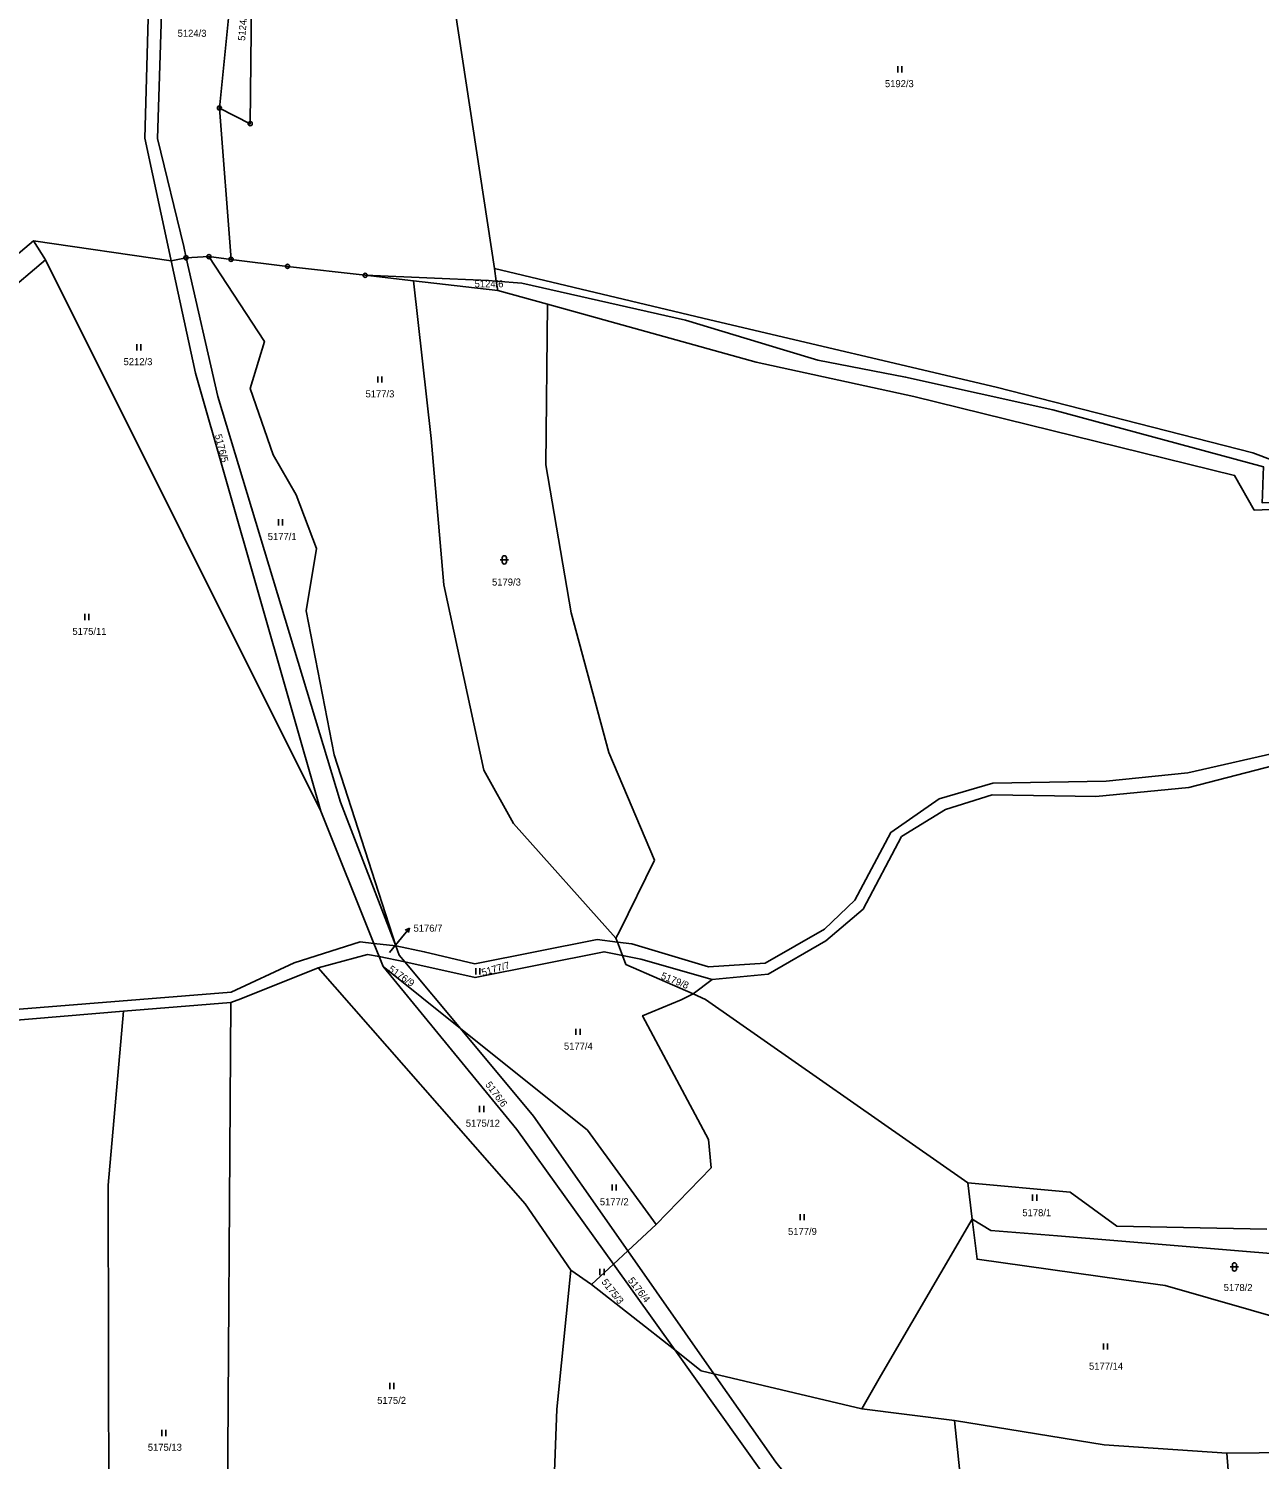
# Model space of a CAD drawing. Extents: x -733394 to -722299, y -1082822 to -1075049.
# Drawn here: x -724415.4 to -724118.5, y -1078983.4 to -1078638.2 of the extents above; entities that cross this region are included whole.
import ezdxf

# ---------------------------------------------------------------- set-up
doc = ezdxf.new("R2010")
doc.units = 0
for name, color, linetype in [('Hranice parcel', 7, 'Continuous'), ('Parcelní čísla', 7, 'Continuous'), ('Pop  PČ popisy', 7, 'Continuous'), ('Značky bodu BP', 7, 'Continuous'), ('Značky kultur', 7, 'Continuous')]:
    doc.layers.add(name, color=color, linetype=linetype)

msp = doc.modelspace()

# ---------------------------------------------------------------- linework, layer by layer
at = {"layer": 'Hranice parcel'}
for p, q in [((-724366.54, -1078693.9), (-724369.36, -1078657.39)), ((-724414.17, -1078689.44), (-724435.79, -1078707.53)), ((-724411.29, -1078694.05), (-724414.17, -1078689.44)), ((-724414.17, -1078689.44), (-724381, -1078694.25)), ((-724344.9, -1078827), (-724411.29, -1078694.05)), ((-724381.52, -1078691.63), (-724381, -1078694.25)), ((-724381, -1078694.25), (-724377.41, -1078693.52)), ((-724381, -1078694.25), (-724375.1, -1078721.33)), ((-724377.41, -1078693.52), (-724371.9, -1078693.25)), ((-724371.9, -1078693.25), (-724366.54, -1078693.9)), ((-724334.2, -1078697.74), (-724322.55, -1078699.09)), ((-724302.56, -1078699.14), (-724303.02, -1078696.1)), ((-724302.21, -1078701.43), (-724322.55, -1078699.09)), ((-724302.21, -1078701.43), (-724302.56, -1078699.14)), ((-724290.25, -1078704.74), (-724302.21, -1078701.43)), ((-724375.1, -1078721.33), (-724344.9, -1078827)), ((-724332.09, -1078858.95), (-724344.9, -1078827)), ((-724330.84, -1078862.06), (-724332.09, -1078858.95)), ((-724332.09, -1078858.95), (-724326.81, -1078859.55)), ((-724325.97, -1078861.74), (-724326.81, -1078859.55)), ((-724273.32, -1078858.63), (-724273.69, -1078857.66)), ((-724272.11, -1078861.84), (-724273.32, -1078858.63)), ((-724329.86, -1078864.5), (-724330.84, -1078862.06)), ((-724330.84, -1078862.06), (-724324.6, -1078863.38)), ((-724324.6, -1078863.38), (-724325.97, -1078861.74)), ((-724311.19, -1078879.47), (-724324.6, -1078863.38)), ((-724271.29, -1078864), (-724272.11, -1078861.84)), ((-724255.11, -1078871.1), (-724271.29, -1078864)), ((-724297.59, -1078903.86), (-724329.86, -1078864.5)), ((-724311.19, -1078879.47), (-724329.86, -1078864.5)), ((-724250.48, -1078867.68), (-724255.11, -1078871.1)), ((-724392.46, -1078875.26), (-724366.6, -1078873.2)), ((-724274.33, -1078936.35), (-724297.59, -1078903.86)), ((-724187.77, -1078925.44), (-724188.83, -1078916.68)), ((-724270.83, -1078933.11), (-724263.96, -1078926.75)), ((-724270.83, -1078933.11), (-724274.33, -1078936.35)), ((-724250.09, -1078962.79), (-724270.83, -1078933.11)), ((-724274.33, -1078936.35), (-724279.58, -1078941.21)), ((-724259.53, -1078957.02), (-724274.33, -1078936.35)), ((-724284.57, -1078937.79), (-724279.58, -1078941.21)), ((-724279.58, -1078941.21), (-724259.53, -1078957.02)), ((-724250.09, -1078962.79), (-724214.42, -1078971.19)), ((-724192.02, -1078974.02), (-724214.42, -1078971.19)), ((-724188.33, -1079009.18), (-724192.02, -1078974.02)), ((-724126.35, -1078981.92), (-724104.15, -1078981.74)), ((-724124.74, -1079000.98), (-724126.35, -1078981.92))]:
    msp.add_line(p, q, dxfattribs=at)
for points in [[(-724303.02, -1078696.1), (-724322.73, -1078567.05), (-724381.6, -1078556.77)], [(-724384.2, -1078587.57), (-724384.08, -1078591.76), (-724383.07, -1078626.93), (-724384.32, -1078664.78), (-724377.96, -1078690.78), (-724377.41, -1078693.52)], [(-724388.98, -1078590.11), (-724386.33, -1078627.06), (-724387.36, -1078664.66), (-724381.52, -1078691.63)], [(-724362.99, -1078596.85), (-724366.44, -1078628.41), (-724369.36, -1078657.39)], [(-724369.36, -1078657.39), (-724361.93, -1078661.18), (-724361.59, -1078631.3), (-724357.88, -1078597.29), (-724362.99, -1078596.85)], [(-724411.29, -1078694.05), (-724421.34, -1078702.53), (-724430.53, -1078709.55)], [(-724326.81, -1078859.55), (-724340.14, -1078824.89), (-724369.75, -1078727), (-724377.41, -1078693.52)], [(-724326.81, -1078859.55), (-724341.71, -1078813.45), (-724348.44, -1078778.68), (-724345.96, -1078763.68), (-724350.85, -1078750.72), (-724356.43, -1078741.1), (-724361.93, -1078725.05), (-724358.5, -1078713.73), (-724371.9, -1078693.25)], [(-724366.54, -1078693.9), (-724352.93, -1078695.59), (-724334.2, -1078697.74)], [(-724334.2, -1078697.74), (-724304.44, -1078698.98), (-724302.56, -1078699.14)], [(-724303.02, -1078696.1), (-724251.03, -1078708.48), (-724181.94, -1078724.75), (-724120.07, -1078740.55), (-724109.57, -1078744.55)], [(-724322.55, -1078699.09), (-724318.3, -1078737.13), (-724315.21, -1078772.4), (-724305.6, -1078817.12), (-724298.4, -1078830.03), (-724273.69, -1078857.66)], [(-723867.96, -1078725.2), (-723880.04, -1078727.26), (-723910.97, -1078733.63), (-723929.84, -1078736.62), (-724013.32, -1078743.34), (-724073.53, -1078752.16), (-724117.78, -1078752.65), (-724117.72, -1078750.71), (-724117.58, -1078745.91), (-724117.52, -1078743.94), (-724168.32, -1078730.24), (-724203.81, -1078722.31), (-724224.96, -1078718.25), (-724233.29, -1078715.72), (-724256.94, -1078708.55), (-724296.42, -1078699.67), (-724302.56, -1078699.14)], [(-724264.41, -1078838.85), (-724275.45, -1078812.89), (-724284.48, -1078779.15), (-724290.62, -1078743.47), (-724290.25, -1078704.74)], [(-723868.21, -1078726.41), (-723904.25, -1078736.53), (-723936.51, -1078742.44), (-724066.01, -1078753.9), (-724117.83, -1078754.37), (-724119.7, -1078754.39), (-724124.45, -1078746.03), (-724201.87, -1078726.95), (-724239.85, -1078718.71), (-724290.25, -1078704.74)], [(-724273.32, -1078858.63), (-724269.9, -1078859.07), (-724251.37, -1078864.62), (-724237.67, -1078863.7), (-724223.4, -1078855.52), (-724216.06, -1078848.48), (-724207.42, -1078832.16), (-724195.7, -1078824.05), (-724182.76, -1078820.24), (-724155.42, -1078819.83), (-724135.71, -1078817.77), (-724111.73, -1078812.28), (-724018.85, -1078798.23), (-723999.8, -1078795.33), (-723978.52, -1078793.27), (-723954.55, -1078791.8), (-723927.33, -1078791.59), (-723908.06, -1078789.61), (-723855.65, -1078778.9)], [(-724112.5, -1078815.39), (-724135.51, -1078821.28), (-724157.9, -1078823.5), (-724182.97, -1078823.08), (-724194.2, -1078826.63), (-724204.85, -1078833.15), (-724214.05, -1078850.66), (-724223.04, -1078858.31), (-724236.95, -1078866.38), (-724250.48, -1078867.68)], [(-724273.69, -1078857.66), (-724272.88, -1078856.03), (-724264.41, -1078838.85)], [(-724332.09, -1078858.95), (-724335.4, -1078858.57), (-724351.34, -1078863.62), (-724366.51, -1078870.66), (-724423.67, -1078875.26)], [(-724326.81, -1078859.55), (-724319.93, -1078860.93), (-724307.77, -1078863.85), (-724278.25, -1078858.01), (-724273.32, -1078858.63)], [(-724345.56, -1078864.79), (-724333.65, -1078861.62), (-724330.84, -1078862.06)], [(-724272.11, -1078861.84), (-724276.56, -1078860.93), (-724307.68, -1078867.17), (-724324.6, -1078863.38)], [(-724250.48, -1078867.68), (-724267.67, -1078862.74), (-724272.11, -1078861.84)], [(-724345.56, -1078864.79), (-724364.23, -1078872.34), (-724366.6, -1078873.2)], [(-724284.57, -1078937.79), (-724295.6, -1078921.73), (-724345.56, -1078864.79)], [(-724366.6, -1078873.2), (-724367.46, -1079005.71), (-724364.88, -1079035.06), (-724361.74, -1079047), (-724359.35, -1079051.74)], [(-724263.96, -1078926.75), (-724250.74, -1078913.08), (-724251.38, -1078906.24), (-724267.28, -1078876.39), (-724257.99, -1078872.51), (-724255.11, -1078871.1)], [(-724255.11, -1078871.1), (-724252.09, -1078872.43), (-724188.83, -1078916.68)], [(-724450.73, -1078877.56), (-724431.11, -1078879.94), (-724422.11, -1078877.77), (-724392.46, -1078875.26)], [(-724380.15, -1079056.34), (-724380.61, -1079054.43), (-724390.27, -1079038.36), (-724396.04, -1078996.71), (-724396.22, -1078917.22), (-724392.46, -1078875.26)], [(-724263.96, -1078926.75), (-724280.56, -1078904.02), (-724311.19, -1078879.47)], [(-724270.83, -1078933.11), (-724293.58, -1078900.59), (-724311.19, -1078879.47)], [(-724188.83, -1078916.68), (-724164.12, -1078918.95), (-724152.84, -1078927.15), (-724116.71, -1078927.87)], [(-724214.42, -1078971.19), (-724209.87, -1078963.37), (-724187.77, -1078925.44)], [(-724106.56, -1078943.25), (-724110.05, -1078950.43), (-724141.17, -1078941.5), (-724151.17, -1078940.1), (-724186.6, -1078935.14), (-724187.77, -1078925.44)], [(-724187.77, -1078925.44), (-724183.23, -1078928.2), (-724167.15, -1078929.45), (-724111.85, -1078934.03)], [(-724288.33, -1079040.33), (-724289.87, -1079022.91), (-724287.97, -1078971.3), (-724284.57, -1078937.79)], [(-724212.74, -1079017.73), (-724238.31, -1078986.66), (-724259.53, -1078957.02)], [(-724259.53, -1078957.02), (-724253.13, -1078962.07), (-724250.09, -1078962.79)], [(-724209.45, -1079015.83), (-724235.17, -1078984.12), (-724250.09, -1078962.79)], [(-724192.02, -1078974.02), (-724155.96, -1078979.93), (-724126.35, -1078981.92)]]:
    msp.add_lwpolyline(points, dxfattribs=at)
at = {"layer": 'Pop  PČ popisy'}
for p, q in [((-724325.43, -1078857.58), (-724323.54, -1078855.25)), ((-724323.54, -1078855.25), (-724324.56, -1078855.71)), ((-724323.54, -1078855.25), (-724323.78, -1078856.34)), ((-724328.35, -1078861.16), (-724325.43, -1078857.58))]:
    msp.add_line(p, q, dxfattribs=at)
at = {"layer": 'Značky bodu BP'}
for centre, radius in [((-724369.36, -1078657.39), 0.5), ((-724369.36, -1078657.39), 0.0303), ((-724361.93, -1078661.18), 0.5), ((-724361.93, -1078661.18), 0.0303), ((-724377.41, -1078693.52), 0.5), ((-724377.41, -1078693.52), 0.0303), ((-724371.9, -1078693.25), 0.5), ((-724371.9, -1078693.25), 0.0303), ((-724366.54, -1078693.9), 0.5), ((-724366.54, -1078693.9), 0.0303), ((-724352.93, -1078695.59), 0.5), ((-724352.93, -1078695.59), 0.0303), ((-724334.2, -1078697.74), 0.5), ((-724334.2, -1078697.74), 0.0303)]:
    msp.add_circle(centre, radius, dxfattribs=at)
at = {"layer": 'Značky kultur'}
for p, q in [((-724205.71, -1078648.81), (-724205.71, -1078647.31)), ((-724204.71, -1078648.81), (-724204.71, -1078647.31)), ((-724389.31, -1078715.88), (-724389.31, -1078714.38)), ((-724388.31, -1078715.88), (-724388.31, -1078714.38)), ((-724331.14, -1078723.65), (-724331.14, -1078722.15)), ((-724330.14, -1078723.65), (-724330.14, -1078722.15)), ((-724355.12, -1078758.08), (-724355.12, -1078756.58)), ((-724354.12, -1078758.08), (-724354.12, -1078756.58)), ((-724301.63, -1078766.4), (-724299.63, -1078766.4)), ((-724301.13, -1078765.9), (-724301.13, -1078766.9)), ((-724300.13, -1078766.9), (-724300.13, -1078765.9)), ((-724401.86, -1078780.95), (-724401.86, -1078779.45)), ((-724400.86, -1078780.95), (-724400.86, -1078779.45)), ((-724307.54, -1078866.41), (-724307.54, -1078864.91)), ((-724306.54, -1078866.41), (-724306.54, -1078864.91)), ((-724283.36, -1078881.02), (-724283.36, -1078879.52)), ((-724282.36, -1078881.02), (-724282.36, -1078879.52)), ((-724306.59, -1078899.61), (-724306.59, -1078898.11)), ((-724305.59, -1078899.61), (-724305.59, -1078898.11)), ((-724274.63, -1078918.56), (-724274.63, -1078917.06)), ((-724273.63, -1078918.56), (-724273.63, -1078917.06)), ((-724173.2, -1078921.02), (-724173.2, -1078919.52)), ((-724172.2, -1078921.02), (-724172.2, -1078919.52)), ((-724229.29, -1078925.73), (-724229.29, -1078924.23)), ((-724228.29, -1078925.73), (-724228.29, -1078924.23)), ((-724125, -1078936.48), (-724125, -1078937.48)), ((-724124, -1078937.48), (-724124, -1078936.48)), ((-724277.55, -1078938.96), (-724277.55, -1078937.46)), ((-724276.55, -1078938.96), (-724276.55, -1078937.46)), ((-724125.5, -1078936.98), (-724123.5, -1078936.98)), ((-724156.12, -1078956.93), (-724156.12, -1078955.43)), ((-724155.12, -1078956.93), (-724155.12, -1078955.43)), ((-724328.27, -1078966.48), (-724328.27, -1078964.98)), ((-724327.27, -1078966.48), (-724327.27, -1078964.98)), ((-724383.28, -1078977.79), (-724383.28, -1078976.29)), ((-724382.28, -1078977.79), (-724382.28, -1078976.29))]:
    msp.add_line(p, q, dxfattribs=at)
for centre, start, end in [((-724300.63, -1078765.9), 0, 180), ((-724300.63, -1078766.9), 180, 359.9879), ((-724124.5, -1078936.48), 0, 180), ((-724124.5, -1078937.48), 180, 359.9879)]:
    msp.add_arc(centre, 0.5, start, end, dxfattribs=at)

# ---------------------------------------------------------------- texts
at = {"layer": 'Parcelní čísla'}
for s, rotation, p in [('5124/2', 85, (-724363.19, -1078641.24)), ('5176/5', 284, (-724370.48, -1078736.3)), ('5177/7', 16, (-724305.85, -1078866.82)), ('5176/9', 325, (-724328.76, -1078865.52)), ('5179/8', 338, (-724263.01, -1078867.38)), ('5176/6', 307, (-724305.31, -1078893.04)), ('5175/3', 308, (-724277.29, -1078940.66)), ('5176/4', 308, (-724270.92, -1078940.28))]:
    msp.add_text(s, height=1.7, rotation=rotation, dxfattribs=at).set_placement(p)
for s, p in [('5124/3', (-724379.44, -1078640.21)), ('5192/3', (-724208.81, -1078652.36)), ('5124/6', (-724307.79, -1078700.66)), ('5212/3', (-724392.48, -1078719.43)), ('5177/3', (-724334.11, -1078727.2)), ('5177/1', (-724357.7, -1078761.63)), ('5179/3', (-724303.59, -1078772.6)), ('5175/11', (-724404.82, -1078784.5)), ('5176/7', (-724322.53, -1078856.11)), ('5177/4', (-724286.25, -1078884.57)), ('5175/12', (-724309.92, -1078903.16)), ('5177/2', (-724277.58, -1078922.11)), ('5178/1', (-724175.66, -1078924.75)), ('5177/9', (-724232.19, -1078929.28)), ('5178/2', (-724127.09, -1078942.8)), ('5177/14', (-724159.58, -1078961.77)), ('5175/2', (-724331.3, -1078970.03)), ('5175/13', (-724386.63, -1078981.34))]:
    msp.add_text(s, height=1.7, dxfattribs=at).set_placement(p)

doc.saveas('drawing.dxf')
